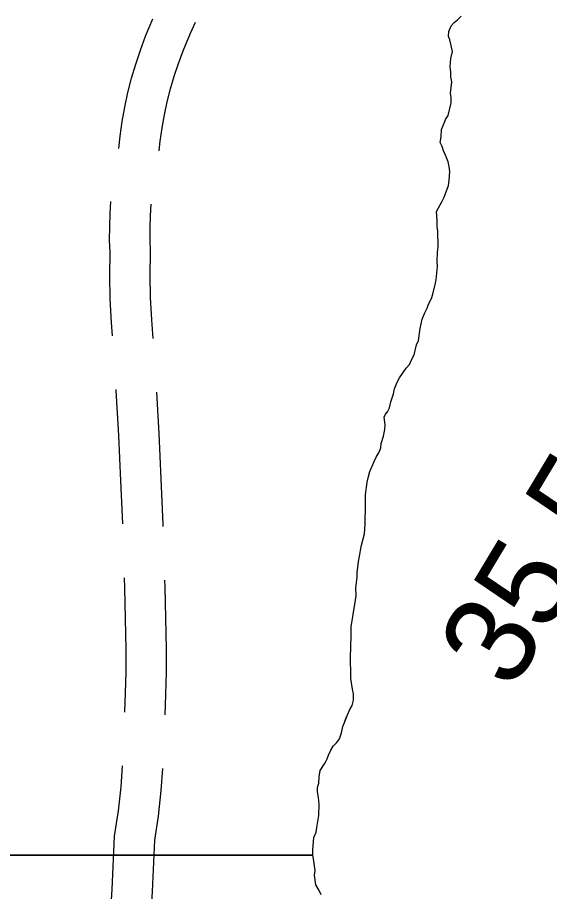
# Model space of a CAD drawing. Extents: x 3172231 to 3210228, y 940198 to 965780.
# Drawn here: x 3187715 to 3188110, y 959893 to 960543 of the extents above; entities that cross this region are included whole.
import ezdxf

# ---------------------------------------------------------------- set-up
doc = ezdxf.new("R2010")
doc.units = 0
for name, color, linetype in [('V-RIVR-RANG', 7, 'Continuous'), ('V-ROAD-CNTR', 7, 'Continuous'), ('V-SITE-VEGE', 7, 'Continuous'), ('V-TOPO-SHOR', 7, 'Continuous')]:
    doc.layers.add(name, color=color, linetype=linetype)

msp = doc.modelspace()

# ---------------------------------------------------------------- linework, layer by layer
at = {"layer": 'V-ROAD-CNTR'}
for points in [[(3187790.18, 960445.967), (3187791.11, 960455.023), (3187792.63, 960465.902), (3187794.548, 960476.732), (3187796.858, 960487.495), (3187799.563, 960498.168), (3187802.654, 960508.726), (3187806.121, 960519.148), (3187809.955, 960529.411), (3187815.293, 960542.302)], [(3187820.147, 960444.112), (3187820.898, 960451.413), (3187822.266, 960461.21), (3187823.994, 960470.966), (3187826.074, 960480.659), (3187828.509, 960490.266), (3187831.292, 960499.774), (3187834.415, 960509.16), (3187837.873, 960518.419), (3187843.405, 960531.777), (3187847.061, 960539.883)], [(3187785.492, 960306.524), (3187784.687, 960316.509), (3187783.801, 960334.037), (3187783.438, 960351.58), (3187783.59, 960368.608), (3187783.319, 960377.867), (3187783.354, 960387.676), (3187783.708, 960397.49), (3187784.327, 960406.427)], [(3187815.738, 960304.684), (3187814.627, 960318.473), (3187813.785, 960335.105), (3187813.44, 960351.756), (3187813.594, 960368.912), (3187813.321, 960378.253), (3187813.352, 960387.082), (3187813.67, 960395.912), (3187814.27, 960404.577)], [(3187793.094, 960166.737), (3187791.7, 960198.864), (3187790.034, 960232.411), (3187788.153, 960265.948), (3187788.112, 960266.612)], [(3187823.18, 960164.888), (3187823.135, 960166.451), (3187821.668, 960200.258), (3187819.992, 960233.995), (3187818.267, 960264.765)], [(3187794.562, 960026.791), (3187795.124, 960040.838), (3187795.519, 960057.185), (3187795.649, 960073.406), (3187794.493, 960119.318), (3187794.277, 960126.756)], [(3187824.512, 960024.94), (3187825.11, 960039.876), (3187825.517, 960056.703), (3187825.653, 960073.664), (3187824.483, 960120.132), (3187824.344, 960124.906)], [(3187784.61, 959887.251), (3187785.089, 959895.078), (3187787.003, 959934.599), (3187789.831, 959953.448), (3187791.785, 959971.359), (3187792.844, 959986.833)], [(3187814.553, 959885.399), (3187815.045, 959893.436), (3187816.895, 959931.641), (3187819.589, 959949.594), (3187821.673, 959968.707), (3187822.787, 959984.982)]]:
    msp.add_lwpolyline(points, dxfattribs=at)
at = {"layer": 'V-SITE-VEGE'}
for p, q in [((3188037.045, 960537.112), (3188039.165, 960539.645)), ((3188039.165, 960539.645), (3188041.647, 960541.466)), ((3188041.647, 960541.466), (3188044.479, 960544.368)), ((3188034.989, 960529.559), (3188035.308, 960532.791)), ((3188035.308, 960532.791), (3188037.045, 960537.112)), ((3188036.099, 960526.708), (3188034.989, 960529.559)), ((3188037.998, 960518.133), (3188036.099, 960526.708)), ((3188036.632, 960512.741), (3188037.998, 960518.133)), ((3188036.345, 960507.006), (3188036.632, 960512.741)), ((3188036.756, 960502.712), (3188036.345, 960507.006)), ((3188036.799, 960499.13), (3188036.756, 960502.712)), ((3188036.593, 960486.944), (3188037.561, 960495.556)), ((3188037.561, 960495.556), (3188036.799, 960499.13)), ((3188036.992, 960483.725), (3188036.593, 960486.944)), ((3188037.039, 960479.784), (3188036.992, 960483.725)), ((3188034.647, 960470.439), (3188037.039, 960479.784)), ((3188032.193, 960466.11), (3188032.892, 960467.552)), ((3188032.892, 960467.552), (3188034.647, 960470.439)), ((3188029.76, 960459.988), (3188032.193, 960466.11)), ((3188028.806, 960450.303), (3188029.47, 960454.61)), ((3188029.47, 960454.61), (3188029.76, 960459.988)), ((3188030.275, 960447.455), (3188028.806, 960450.303)), ((3188031.389, 960444.245), (3188030.275, 960447.455)), ((3188032.861, 960441.038), (3188031.389, 960444.245)), ((3188034.717, 960436.045), (3188032.861, 960441.038)), ((3188035.476, 960432.471), (3188034.717, 960436.045)), ((3188035.88, 960428.894), (3188035.476, 960432.471)), ((3188035.605, 960422.084), (3188035.88, 960428.894)), ((3188034.934, 960418.492), (3188035.605, 960422.084)), ((3188031.817, 960409.853), (3188034.934, 960418.492)), ((3188030.07, 960406.249), (3188031.817, 960409.853)), ((3188027.614, 960401.919), (3188030.07, 960406.249)), ((3188026.217, 960399.038), (3188027.614, 960401.919)), ((3188026.256, 960395.812), (3188026.217, 960399.038)), ((3188026.66, 960392.234), (3188026.256, 960395.812)), ((3188026.713, 960387.936), (3188026.66, 960392.234)), ((3188027.116, 960384.358), (3188026.713, 960387.936)), ((3188027.258, 960372.893), (3188027.116, 960384.358)), ((3188026.949, 960368.949), (3188027.258, 960372.893)), ((3188026.68, 960361.781), (3188026.949, 960368.949)), ((3188026.426, 960353.179), (3188026.723, 960358.197)), ((3188026.723, 960358.197), (3188026.68, 960361.781)), ((3188025.773, 960348.153), (3188026.426, 960353.179)), ((3188023.393, 960337.733), (3188025.095, 960344.921)), ((3188025.095, 960344.921), (3188025.773, 960348.153)), ((3188022.359, 960334.495), (3188023.393, 960337.733)), ((3188020.264, 960330.172), (3188022.359, 960334.495)), ((3188017.122, 960323.323), (3188019.221, 960327.292)), ((3188019.221, 960327.292), (3188020.264, 960330.172)), ((3188014.038, 960312.178), (3188015.386, 960319.002)), ((3188015.386, 960319.002), (3188017.122, 960323.323)), ((3188012.715, 960303.206), (3188014.038, 960312.178)), ((3188009.625, 960292.419), (3188011.322, 960299.964)), ((3188011.322, 960299.964), (3188012.715, 960303.206)), ((3188007.873, 960289.173), (3188009.625, 960292.419)), ((3188006.131, 960285.21), (3188007.873, 960289.173)), ((3187998.727, 960275.443), (3188003.655, 960282.67)), ((3188003.655, 960282.67), (3188006.131, 960285.21)), ((3187996.978, 960272.197), (3187998.727, 960275.443)), ((3187994.217, 960263.565), (3187994.891, 960267.157)), ((3187994.891, 960267.157), (3187996.978, 960272.197)), ((3187992.143, 960257.449), (3187994.217, 960263.565)), ((3187989.724, 960250.253), (3187991.123, 960253.136)), ((3187991.123, 960253.136), (3187992.143, 960257.449)), ((3187987.267, 960246.282), (3187988.313, 960248.444)), ((3187988.313, 960248.444), (3187989.724, 960250.253)), ((3187988.053, 960240.557), (3187987.267, 960246.282)), ((3187987.74, 960236.971), (3187988.053, 960240.557)), ((3187986.728, 960231.944), (3187987.74, 960236.971)), ((3187985.001, 960226.547), (3187986.728, 960231.944)), ((3187983.295, 960219.717), (3187984.684, 960223.317)), ((3187984.684, 960223.317), (3187985.001, 960226.547)), ((3187979.793, 960213.227), (3187981.54, 960216.829)), ((3187981.54, 960216.829), (3187983.295, 960219.717)), ((3187976.662, 960205.664), (3187979.793, 960213.227)), ((3187974.61, 960197.754), (3187975.288, 960200.988)), ((3187975.288, 960200.988), (3187976.662, 960205.664)), ((3187973.293, 960188.424), (3187974.61, 960197.754)), ((3187973.438, 960176.602), (3187973.293, 960188.424)), ((3187973.148, 960171.224), (3187973.438, 960176.602)), ((3187973.201, 960166.926), (3187973.148, 960171.224)), ((3187972.578, 960159.393), (3187973.201, 960166.926)), ((3187970.186, 960150.048), (3187972.578, 960159.393)), ((3187969.187, 960143.945), (3187970.186, 960150.048)), ((3187968.173, 960138.915), (3187969.187, 960143.945)), ((3187967.206, 960130.305), (3187968.173, 960138.915)), ((3187967.247, 960127.082), (3187967.206, 960130.305)), ((3187966.268, 960119.187), (3187967.247, 960127.082)), ((3187966.34, 960113.454), (3187966.268, 960119.187)), ((3187965.687, 960108.431), (3187966.34, 960113.454)), ((3187964.341, 960101.246), (3187965.687, 960108.431)), ((3187962.682, 960090.48), (3187964.028, 960097.662)), ((3187964.028, 960097.662), (3187964.341, 960101.246)), ((3187962.791, 960081.882), (3187962.682, 960090.48)), ((3187962.486, 960077.578), (3187962.791, 960081.882)), ((3187962.539, 960073.281), (3187962.486, 960077.578)), ((3187962.226, 960069.693), (3187962.539, 960073.281)), ((3187962.447, 960051.781), (3187962.226, 960069.693)), ((3187963.618, 960043.913), (3187962.447, 960051.781)), ((3187964.38, 960040.341), (3187963.618, 960043.913)), ((3187964.437, 960035.684), (3187964.38, 960040.341)), ((3187963.411, 960031.729), (3187964.437, 960035.684)), ((3187959.913, 960024.876), (3187961.656, 960028.841)), ((3187961.656, 960028.841), (3187963.411, 960031.729)), ((3187956.438, 960016.236), (3187957.835, 960019.119)), ((3187957.835, 960019.119), (3187959.913, 960024.876)), ((3187955.42, 960011.566), (3187956.438, 960016.236)), ((3187951.932, 960003.999), (3187954.046, 960006.891)), ((3187954.046, 960006.891), (3187955.42, 960011.566)), ((3187947.699, 959998.572), (3187949.454, 960001.46)), ((3187949.454, 960001.46), (3187951.932, 960003.999)), ((3187944.914, 959992.088), (3187945.952, 959994.969)), ((3187945.952, 959994.969), (3187947.699, 959998.572)), ((3187939.646, 959983.425), (3187943.515, 959989.204)), ((3187943.515, 959989.204), (3187944.914, 959992.088)), ((3187938.989, 959978.757), (3187939.646, 959983.425)), ((3187937.654, 959970.858), (3187938.688, 959974.096)), ((3187938.688, 959974.096), (3187938.989, 959978.757)), ((3187937.693, 959967.635), (3187937.654, 959970.858)), ((3187938.463, 959963.344), (3187937.693, 959967.635)), ((3187938.883, 959958.335), (3187938.463, 959963.344)), ((3187938.627, 959950.092), (3187938.883, 959958.335)), ((3187937.308, 959941.117), (3187938.627, 959950.092)), ((3187936.634, 959937.525), (3187937.308, 959941.117)), ((3187934.889, 959933.562), (3187936.634, 959937.525)), ((3187934.608, 959927.469), (3187934.889, 959933.562)), ((3187934.289, 959924.24), (3187934.608, 959927.469)), ((3187934.334, 959920.658), (3187934.289, 959924.24)), ((3186247.039, 959920.507), (3187934.359, 959920.507)), ((3187934.359, 959920.507), (3187934.334, 959920.658))]:
    msp.add_line(p, q, dxfattribs=at)
msp.add_lwpolyline([(3187940.435, 959890.995), (3187938.96, 959894.202), (3187936.4, 959898.47), (3187935.595, 959905.623), (3187935.909, 959909.212), (3187935.108, 959916.011), (3187934.359, 959920.507), (3186247.039, 959920.507)], dxfattribs=at)
at = {"layer": 'V-TOPO-SHOR'}
for points in [[(3188026.66, 960392.234), (3188026.256, 960395.812), (3188026.217, 960399.036), (3188027.614, 960401.919), (3188030.07, 960406.249), (3188031.817, 960409.853), (3188034.934, 960418.492), (3188035.605, 960422.084), (3188035.88, 960428.894), (3188035.476, 960432.471), (3188034.717, 960436.045), (3188032.861, 960441.038), (3188031.389, 960444.243), (3188030.275, 960447.455), (3188028.806, 960450.303), (3188029.47, 960454.61), (3188029.76, 960459.988), (3188032.193, 960466.11), (3188032.892, 960467.552), (3188034.647, 960470.439), (3188037.039, 960479.784), (3188036.992, 960483.725), (3188036.593, 960486.944), (3188037.561, 960495.556), (3188036.799, 960499.13), (3188036.756, 960502.712), (3188036.345, 960507.006), (3188036.632, 960512.743), (3188037.998, 960518.133), (3188036.099, 960526.708), (3188034.989, 960529.561), (3188035.308, 960532.791), (3188037.045, 960537.112), (3188039.165, 960539.645), (3188041.649, 960541.466), (3188044.479, 960544.368)], [(3187940.435, 959890.995), (3187938.96, 959894.202), (3187936.4, 959898.47), (3187935.595, 959905.625), (3187935.909, 959909.212), (3187935.108, 959916.011), (3187934.334, 959920.658), (3187934.289, 959924.24), (3187934.608, 959927.469), (3187934.891, 959933.562), (3187936.634, 959937.525), (3187937.306, 959941.117), (3187938.627, 959950.092), (3187938.883, 959958.335), (3187938.463, 959963.344), (3187937.693, 959967.635), (3187937.654, 959970.858), (3187938.688, 959974.096), (3187938.989, 959978.757), (3187939.646, 959983.425), (3187943.515, 959989.204), (3187944.914, 959992.088), (3187945.952, 959994.967), (3187947.699, 959998.572), (3187949.454, 960001.46), (3187951.932, 960003.999), (3187954.046, 960006.891), (3187955.42, 960011.566), (3187956.438, 960016.236), (3187957.835, 960019.119), (3187958.873, 960021.999), (3187959.913, 960024.878), (3187961.656, 960028.841), (3187963.411, 960031.729), (3187964.437, 960035.684), (3187964.38, 960040.341), (3187963.618, 960043.913), (3187962.447, 960051.781), (3187962.226, 960069.693), (3187962.539, 960073.281), (3187962.486, 960077.578), (3187962.791, 960081.882), (3187962.682, 960090.48), (3187964.028, 960097.662), (3187964.341, 960101.248), (3187965.687, 960108.431), (3187966.34, 960113.454), (3187966.268, 960119.187), (3187967.245, 960127.082), (3187967.206, 960130.305), (3187968.173, 960138.915), (3187969.187, 960143.945), (3187970.186, 960150.048), (3187972.578, 960159.393), (3187973.201, 960166.926), (3187973.148, 960171.224), (3187973.438, 960176.602), (3187973.293, 960188.424), (3187974.61, 960197.754), (3187975.288, 960200.988), (3187976.662, 960205.664), (3187979.793, 960213.227), (3187981.54, 960216.829), (3187983.295, 960219.717), (3187984.684, 960223.317), (3187985.001, 960226.547), (3187986.728, 960231.944), (3187987.74, 960236.971), (3187988.053, 960240.557), (3187987.267, 960246.282), (3187988.313, 960248.444), (3187989.724, 960250.253), (3187991.123, 960253.136), (3187992.143, 960257.447), (3187994.217, 960263.565), (3187994.889, 960267.157), (3187996.976, 960272.197), (3187998.727, 960275.443), (3188003.655, 960282.67), (3188006.131, 960285.21), (3188007.873, 960289.173), (3188009.625, 960292.419), (3188011.322, 960299.964), (3188012.715, 960303.206), (3188014.038, 960312.178), (3188015.386, 960319.002), (3188017.122, 960323.323), (3188019.224, 960327.292), (3188020.264, 960330.172), (3188022.359, 960334.495), (3188023.393, 960337.733), (3188025.095, 960344.921), (3188025.773, 960348.153), (3188026.426, 960353.179), (3188026.723, 960358.197), (3188026.678, 960361.781), (3188026.949, 960368.949), (3188027.258, 960372.893), (3188027.116, 960384.358), (3188026.713, 960387.936), (3188026.66, 960392.234)]]:
    msp.add_lwpolyline(points, dxfattribs=at)

# ---------------------------------------------------------------- texts
at = {"layer": 'V-RIVR-RANG'}
msp.add_text('35.5', height=67, rotation=59.098326, dxfattribs=at).set_placement((3188082.09, 960041.579))

doc.saveas('drawing.dxf')
